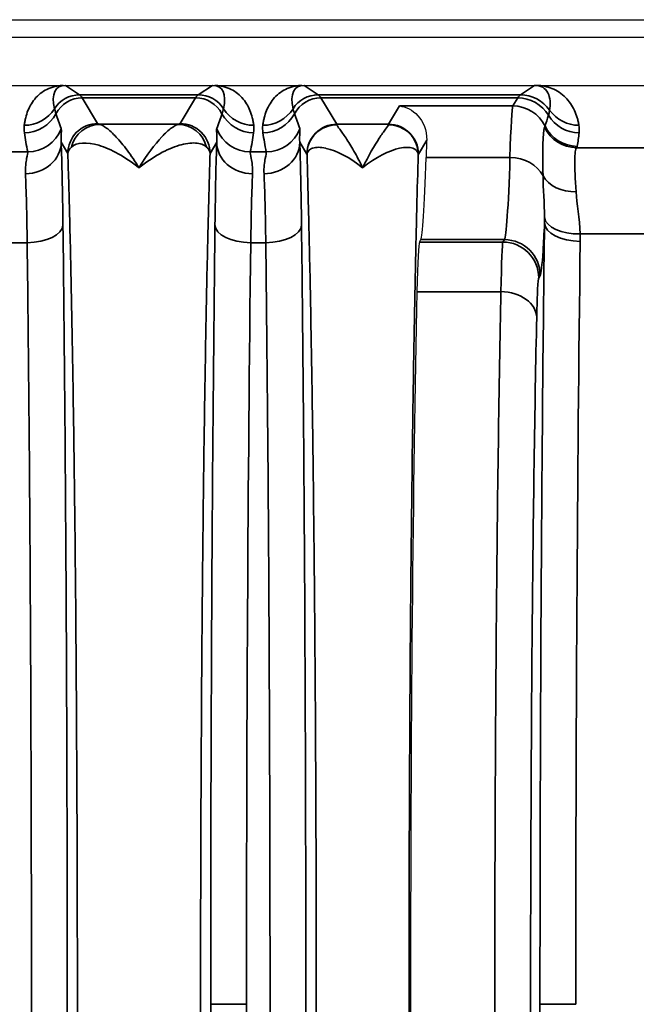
# Model space of a CAD drawing. Header units: millimetres. Extents: x 399 to 6233, y -1870 to 1602.
# Tile 548 of 656: x 6064 to 6075, y -103 to -86. Entities that reach past the tile are written whole.
import ezdxf

# ---------------------------------------------------------------- set-up
doc = ezdxf.new("R2010")
doc.units = ezdxf.units.MM
doc.layers.add('可見 (ISO)', color=7, linetype='Continuous', lineweight=25)
doc.layers.add('窄部可見 (ISO)', color=7, linetype='Continuous', lineweight=35)

msp = doc.modelspace()

# ---------------------------------------------------------------- linework, layer by layer
at = {"layer": '可見 (ISO)'}
for p, q in [((5974.43, -86.296), (6087.43, -86.296)), ((6083.18, -86.596), (5978.68, -86.596)), ((5978.68, -87.396), (6083.18, -87.396)), ((6072.421, -88.046), (6072.421, -88.046)), ((6070.881, -90.023), (6070.905, -89.982))]:
    msp.add_line(p, q, dxfattribs=at)
for centre, major_axis, ratio, start_param, end_param in [((6071.052, -92.74), (0, 5.001), 0.020942, 0.485675, 0.596874), ((6070.899, -81.987), (0, -8), 0.020947, 0.034907, 0.596976), ((6070.883, -93.021), (0, 3), 0.020947, 0.034907, 0.763507), ((6071.079, -102.796), (0, 16.531), 0.020947, 0.763507, 2.378086)]:
    msp.add_ellipse(centre, major_axis=major_axis, ratio=ratio, start_param=start_param, end_param=end_param, dxfattribs=at)
for points, knots in [([(6064.911, -87.396), (6064.918, -87.396), (6064.925, -87.396), (6064.931, -87.396), (6064.937, -87.396), (6064.942, -87.396), (6064.947, -87.396)], [0.00000000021, 0.00000000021, 0.00000000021, 0.00000000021, 0.00002113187, 0.00002113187, 0.00002113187, 0.0000394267, 0.0000394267, 0.0000394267, 0.0000394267]), ([(6067.412, -87.396), (6067.417, -87.396), (6067.422, -87.396), (6067.427, -87.396), (6067.434, -87.396), (6067.441, -87.396), (6067.449, -87.396)], [-0.00000491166, -0.00000491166, -0.00000491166, -0.00000491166, 0.00001268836, 0.00001268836, 0.00001268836, 0.00003478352, 0.00003478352, 0.00003478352, 0.00003478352]), ([(6068.911, -87.396), (6068.918, -87.396), (6068.925, -87.396), (6068.931, -87.396), (6068.937, -87.396), (6068.942, -87.396), (6068.947, -87.396)], [0.00000000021, 0.00000000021, 0.00000000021, 0.00000000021, 0.00002113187, 0.00002113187, 0.00002113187, 0.0000394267, 0.0000394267, 0.0000394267, 0.0000394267]), ([(6072.813, -87.396), (6072.813, -87.396), (6072.813, -87.396), (6072.813, -87.396), (6072.813, -87.396), (6072.813, -87.396), (6072.813, -87.396), (6072.814, -87.396), (6072.816, -87.396), (6072.824, -87.396), (6072.827, -87.396), (6072.836, -87.396), (6072.843, -87.396), (6072.85, -87.396)], [-0.005146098, -0.005146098, -0.005146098, -0.005146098, -0.004810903, -0.004810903, -0.004628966, -0.004628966, -0.004600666, -0.004600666, -0.003063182, -0.003063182, -0.002040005, -0.002040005, 0, 0, 0, 0]), ([(6070.549, -87.742), (6070.653, -87.754), (6070.767, -87.807), (6070.945, -88.003), (6071.01, -88.146), (6071.004, -88.317)], [-0.6655719, -0.6655719, -0.6655719, -0.6655719, -0.555783, -0.555783, -0.4460779, -0.4460779, -0.4460779, -0.4460779])]:
    msp.add_open_spline(points, degree=3, knots=knots, dxfattribs=at)
at = {"layer": '窄部可見 (ISO)'}
for p, q in [((6064.947, -87.396), (6065.185, -87.555)), ((6067.174, -87.555), (6067.412, -87.396)), ((6068.947, -87.396), (6069.185, -87.555)), ((6072.574, -87.555), (6072.812, -87.396)), ((6065.185, -87.555), (6067.174, -87.555)), ((6067.13, -87.606), (6065.229, -87.606)), ((6065.229, -87.606), (6065.487, -88.037)), ((6066.872, -88.037), (6067.13, -87.606)), ((6069.185, -87.555), (6072.574, -87.555)), ((6072.53, -87.606), (6069.229, -87.606)), ((6069.229, -87.606), (6069.495, -88.049)), ((6072.449, -87.742), (6072.53, -87.606)), ((6070.365, -88.049), (6070.549, -87.742)), ((6070.549, -87.742), (6072.449, -87.742)), ((6065.523, -88.049), (6066.836, -88.049)), ((6069.495, -88.049), (6070.365, -88.049)), ((6064.987, -88.536), (6064.876, -88.351)), ((6067.483, -88.351), (6067.372, -88.536)), ((6068.995, -88.549), (6068.876, -88.351)), ((6071.004, -88.317), (6070.864, -88.549)), ((6064.046, -88.511), (6064.314, -88.511)), ((6068.046, -88.511), (6068.314, -88.511)), ((6070.994, -88.604), (6072.401, -88.604)), ((6073.517, -88.441), (6074.806, -88.441)), ((6074.779, -89.887), (6073.577, -89.887)), ((6064.305, -90.034), (6064.054, -90.034)), ((6068.305, -90.034), (6068.054, -90.034)), ((6070.881, -90.023), (6072.281, -90.023)), ((6072.306, -89.982), (6070.905, -89.982)), ((6072.281, -90.023), (6072.306, -89.982)), ((6072.905, -90.582), (6072.881, -90.622)), ((6072.248, -90.854), (6070.84, -90.854)), ((6067.982, -102.796), (6067.382, -102.796)), ((6073.503, -102.796), (6072.903, -102.796))]:
    msp.add_line(p, q, dxfattribs=at)
for centre, major_axis, ratio, start_param, end_param in [((6065.46, -88.238), (-0.641, 0.802), 0.399262, 5.974018, 6.980681), ((6066.899, -88.238), (0.641, 0.802), 0.399262, 5.585689, 6.592352), ((6069.46, -88.238), (-0.641, 0.802), 0.399262, 5.974018, 6.980681), ((6065.185, -88.055), (-0.277, -0.416), 0.999683, 3.729704, 4.736367), ((6065.229, -88.106), (-0.429, -0.257), 0.999172, 4.17245, 5.254458), ((6065.156, -187.589), (0, 100.043), 0.020838, 6.248286, 6.269226), ((6067.203, -187.589), (0, 100.043), 0.020838, 0.01396, 0.034899), ((6067.13, -88.106), (0.429, -0.257), 0.999172, 1.028727, 2.110736), ((6067.174, -88.055), (0.277, -0.416), 0.999683, 1.546818, 2.553481), ((6069.185, -88.055), (0.277, 0.416), 0.999683, 0.588111, 1.594775), ((6069.229, -88.106), (0.429, 0.257), 0.999172, 1.030857, 2.112865), ((6069.156, -187.589), (0, 100.043), 0.020838, 6.248286, 6.269226), ((6072.603, -187.589), (0, 100.043), 0.020817, 0.01396, 0.034899), ((6072.53, -88.206), (-0.515, 0.309), 0.999172, 4.221065, 5.252328), ((6072.574, -88.155), (-0.333, 0.499), 0.999683, 4.734949, 5.695074), ((6072.447, -91.856), (0.005, 4.117), 0.020059, 0.038066, 0.660084), ((6072.449, -88.341), (-0.515, 0.309), 0.999172, 4.133206, 5.252328), ((6064.256, -87.467), (0.595, -0.075), 0.998245, 4.838078, 5.844438), ((6064.258, -87.591), (0.594, 0.083), 0.998238, 4.573579, 5.655239), ((6065.682, -88.861), (-1.006, 2.097), 0.194686, 0.988663, 1.119241), ((6066.677, -88.861), (1.006, 2.097), 0.194686, 5.163945, 5.294522), ((6068.101, -87.591), (-0.594, 0.083), 0.998238, 0.627947, 1.709607), ((6068.103, -87.467), (-0.595, -0.075), 0.998245, 0.438747, 1.445107), ((6068.256, -87.467), (-0.595, 0.075), 0.998245, 1.696485, 2.702846), ((6068.258, -87.591), (-0.594, -0.083), 0.998238, 1.431986, 2.513646), ((6069.682, -88.861), (-1.006, 2.097), 0.194686, 0.988663, 1.119241), ((3213.059, -85.336), (2860.258, -0.716), 0.046839, 6.268046, 6.269403), ((6073.56, -87.591), (-0.596, 0.067), 0.99825, 0.651925, 1.682859), ((6073.557, -87.467), (-0.591, -0.105), 0.998218, 0.435215, 1.395105), ((6065.523, -88.549), (0.093, 0.491), 0.982993, 0.191203, 1.520008), ((6066.836, -88.549), (-0.093, 0.491), 0.982993, 4.763177, 6.091983), ((6069.495, -88.549), (0.429, 0.257), 0.999172, 1.030857, 2.600922), ((6069.493, -91.048), (0, 3), 0.017456, 6.206505, 6.248279), ((6070.366, -91.048), (0, 3), 0.017456, 0.034907, 0.07668), ((6070.362, -88.555), (0.482, -0.132), 0.996844, 0.266973, 1.836165), ((6070.365, -88.549), (-0.429, 0.257), 0.999172, 3.682263, 5.252328), ((6068.818, -95.679), (4.172, 7.61), 0.009939, 6.191319, 6.234418), ((6073.517, -87.842), (-0.462, 0.383), 0.997094, 1.147203, 2.260656), ((6073.529, -87.819), (-0.593, 0.094), 0.998229, 0.609389, 1.728149), ((6065.035, -88.945), (0.587, -1.898), 0.297416, 4.213099, 4.391173), ((6064.314, -87.913), (0.588, 0.12), 0.998201, 4.511525, 5.723718), ((6068.046, -87.913), (-0.588, 0.12), 0.998201, 0.559467, 1.77166), ((6067.325, -88.945), (-0.587, -1.898), 0.297416, 1.892012, 2.070087), ((6069.035, -88.945), (0.587, -1.898), 0.297416, 4.213099, 4.391173), ((6068.314, -87.913), (-0.588, -0.12), 0.998201, 1.369933, 2.582126), ((6072.685, -89.079), (-0.629, -2.073), 0.310752, 1.987716, 2.105822), ((6064.276, -88.351), (0.6, 0.023), 0.876399, 4.678969, 6.239685), ((6064.849, -91.028), (-0.007, 3.096), 0.02085, 5.141677, 5.75691), ((6067.51, -91.028), (0.007, 3.096), 0.02085, 0.526276, 1.141508), ((6068.083, -88.351), (-0.6, 0.023), 0.876399, 0.0435, 1.604216), ((6068.276, -88.351), (0.6, 0.023), 0.876399, 4.678969, 6.239685), ((6068.849, -91.028), (-0.007, 3.096), 0.02085, 5.141677, 5.75691), ((6063.459, -88.412), (10.07, 0), 0.058758, 6.234735, 6.273976), ((6068.991, -90.37), (-0.002, -1.823), 0.02465, 3.05168, 3.10063), ((6070.868, -90.301), (0.002, -1.753), 0.025123, 3.183353, 3.233238), ((6072.299, -81.984), (0, -8.003), 0.022512, 0.034888, 0.596845), ((6072.401, -89.1), (-0.6, 0.018), 0.826915, 3.562919, 4.737867), ((6064.25, -91.108), (0.007, -2.58), 0.02502, 2.000071, 2.615298), ((6068.11, -91.108), (-0.007, -2.58), 0.02502, 3.667887, 4.283115), ((6068.25, -91.108), (0.007, -2.58), 0.02502, 2.000071, 2.615298), ((6073.508, -88.728), (-0.599, -0.031), 0.751758, 0.356231, 1.532192), ((6064.305, -89.739), (0.6, 0.007), 0.49083, 4.706597, 6.259146), ((6068.054, -89.739), (-0.6, 0.007), 0.49083, 0.024039, 1.576589), ((6068.305, -89.739), (0.6, 0.007), 0.49083, 4.706597, 6.259146), ((6073.577, -89.577), (-0.6, -0.017), 0.516223, 0.059539, 1.556187), ((6073.579, -89.704), (-0.6, 0.007), 0.511389, 0.024373, 1.577171), ((6068.539, -102.796), (0, -26), 0.02143, 4.199317, 4.712389), ((6072.281, -90.622), (-0.515, 0.309), 0.999172, 3.682263, 5.252328), ((6072.306, -90.582), (-0.515, 0.309), 0.999172, 3.682263, 5.252328), ((6074.039, -102.796), (0, -25), 0.02145, 4.175555, 4.712389), ((6072.248, -91.287), (0.6, -0.013), 0.722333, 0.030288, 1.586603), ((6068.539, -102.796), (0, -26), 0.02143, 4.712389, 5.225461)]:
    msp.add_ellipse(centre, major_axis=major_axis, ratio=ratio, start_param=start_param, end_param=end_param, dxfattribs=at)
for points, knots in [([(6064.256, -88.066), (6064.259, -88.043), (6064.262, -88.021), (6064.266, -88), (6064.27, -87.978), (6064.275, -87.958), (6064.28, -87.938), (6064.29, -87.897), (6064.303, -87.857), (6064.319, -87.818), (6064.351, -87.738), (6064.396, -87.664), (6064.453, -87.602), (6064.512, -87.536), (6064.585, -87.484), (6064.666, -87.45), (6064.71, -87.431), (6064.756, -87.417), (6064.802, -87.409), (6064.838, -87.402), (6064.874, -87.398), (6064.911, -87.396)], [2.1358688, 2.1358688, 2.1358688, 2.1358688, 2.1945542, 2.1945542, 2.1945542, 2.25329, 2.25329, 2.25329, 2.3713058, 2.3713058, 2.3713058, 2.612508, 2.612508, 2.612508, 2.8678155, 2.8678155, 2.8678155, 3.004742, 3.004742, 3.004742, 3.1094244, 3.1094244, 3.1094244, 3.1094244]), ([(6067.449, -87.396), (6067.485, -87.398), (6067.521, -87.402), (6067.557, -87.409), (6067.604, -87.417), (6067.649, -87.431), (6067.693, -87.45), (6067.774, -87.484), (6067.847, -87.536), (6067.907, -87.602), (6067.963, -87.664), (6068.008, -87.738), (6068.04, -87.818), (6068.056, -87.857), (6068.069, -87.897), (6068.079, -87.938), (6068.084, -87.958), (6068.089, -87.978), (6068.093, -88), (6068.097, -88.021), (6068.1, -88.043), (6068.103, -88.066)], [0.0321682, 0.0321682, 0.0321682, 0.0321682, 0.1368507, 0.1368507, 0.1368507, 0.2737771, 0.2737771, 0.2737771, 0.5290847, 0.5290847, 0.5290847, 0.7702868, 0.7702868, 0.7702868, 0.8883026, 0.8883026, 0.8883026, 0.9470384, 0.9470384, 0.9470384, 1.0057239, 1.0057239, 1.0057239, 1.0057239]), ([(6068.256, -88.066), (6068.259, -88.043), (6068.262, -88.021), (6068.266, -88), (6068.27, -87.978), (6068.275, -87.958), (6068.28, -87.938), (6068.29, -87.897), (6068.303, -87.857), (6068.319, -87.818), (6068.351, -87.738), (6068.396, -87.664), (6068.453, -87.602), (6068.512, -87.536), (6068.585, -87.484), (6068.666, -87.45), (6068.71, -87.431), (6068.756, -87.417), (6068.802, -87.409), (6068.838, -87.402), (6068.874, -87.398), (6068.911, -87.396)], [5.2774615, 5.2774615, 5.2774615, 5.2774615, 5.3361469, 5.3361469, 5.3361469, 5.3948827, 5.3948827, 5.3948827, 5.5128985, 5.5128985, 5.5128985, 5.7541006, 5.7541006, 5.7541006, 6.0094082, 6.0094082, 6.0094082, 6.1463346, 6.1463346, 6.1463346, 6.2510171, 6.2510171, 6.2510171, 6.2510171]), ([(6073.065, -87.811), (6073.067, -87.797), (6073.069, -87.784), (6073.07, -87.771), (6073.071, -87.758), (6073.072, -87.745), (6073.073, -87.732), (6073.074, -87.706), (6073.073, -87.681), (6073.071, -87.657), (6073.067, -87.606), (6073.055, -87.561), (6073.036, -87.523), (6073.015, -87.482), (6072.985, -87.45), (6072.949, -87.429), (6072.91, -87.407), (6072.863, -87.396), (6072.813, -87.396)], [2.1824074, 2.1824074, 2.1824074, 2.1824074, 2.2369219, 2.2369219, 2.2369219, 2.2918591, 2.2918591, 2.2918591, 2.4032229, 2.4032229, 2.4032229, 2.6337552, 2.6337552, 2.6337552, 2.879414, 2.879414, 2.879414, 3.1424948, 3.1424948, 3.1424948, 3.1424948]), ([(6072.85, -87.396), (6072.938, -87.4), (6073.024, -87.417), (6073.104, -87.449), (6073.189, -87.483), (6073.267, -87.534), (6073.331, -87.6), (6073.392, -87.661), (6073.442, -87.735), (6073.48, -87.816), (6073.498, -87.856), (6073.514, -87.897), (6073.526, -87.939), (6073.533, -87.959), (6073.538, -87.98), (6073.543, -88.001), (6073.548, -88.022), (6073.553, -88.044), (6073.557, -88.066)], [3.1723513, 3.1723513, 3.1723513, 3.1723513, 3.4034885, 3.4034885, 3.4034885, 3.6496995, 3.6496995, 3.6496995, 3.8803063, 3.8803063, 3.8803063, 3.9915494, 3.9915494, 3.9915494, 4.0463878, 4.0463878, 4.0463878, 4.1007779, 4.1007779, 4.1007779, 4.1007779]), ([(6064.763, -87.788), (6064.765, -87.799), (6064.769, -87.812), (6064.773, -87.825), (6064.777, -87.84), (6064.782, -87.855), (6064.788, -87.872)], [0, 0, 0, 0, 0.001000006, 0.001000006, 0.001000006, 0.00208995, 0.00208995, 0.00208995, 0.00208995]), ([(6067.572, -87.872), (6067.577, -87.857), (6067.581, -87.842), (6067.585, -87.829), (6067.59, -87.814), (6067.593, -87.8), (6067.596, -87.788)], [0, 0, 0, 0, 0.001000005, 0.001000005, 0.001000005, 0.002089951, 0.002089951, 0.002089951, 0.002089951]), ([(6068.763, -87.788), (6068.765, -87.799), (6068.769, -87.812), (6068.773, -87.825), (6068.777, -87.84), (6068.782, -87.855), (6068.788, -87.872)], [0, 0, 0, 0, 0.001000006, 0.001000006, 0.001000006, 0.00208995, 0.00208995, 0.00208995, 0.00208995]), ([(6073.045, -87.898), (6073.05, -87.88), (6073.055, -87.862), (6073.059, -87.846), (6073.062, -87.834), (6073.064, -87.822), (6073.065, -87.811)], [0, 0, 0, 0, 0.001200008, 0.001200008, 0.001200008, 0.002089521, 0.002089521, 0.002089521, 0.002089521]), ([(6065.487, -88.037), (6065.356, -88.037), (6065.226, -88.091), (6065.134, -88.183), (6065.041, -88.276), (6064.987, -88.406), (6064.987, -88.536)], [0, 0, 0, 0, 0.5, 0.5, 0.5, 1, 1, 1, 1]), ([(6065.523, -88.049), (6065.55, -88.056), (6065.59, -88.077), (6065.637, -88.113), (6065.684, -88.149), (6065.739, -88.199), (6065.798, -88.262), (6065.856, -88.324), (6065.918, -88.398), (6065.982, -88.484), (6066.046, -88.57), (6066.114, -88.67), (6066.18, -88.778)], [0, 0, 0, 0, 0.000534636, 0.000534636, 0.000534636, 0.001069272, 0.001069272, 0.001069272, 0.001603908, 0.001603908, 0.001603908, 0.002138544, 0.002138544, 0.002138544, 0.002138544]), ([(6066.18, -88.778), (6066.313, -88.56), (6066.445, -88.387), (6066.62, -88.199), (6066.675, -88.149), (6066.769, -88.077), (6066.809, -88.056), (6066.836, -88.049)], [-0.000011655, -0.000011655, -0.000011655, -0.000011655, 0.001067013, 0.001067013, 0.001606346, 0.001606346, 0.00214568, 0.00214568, 0.00214568, 0.00214568]), ([(6066.872, -88.037), (6067.003, -88.037), (6067.133, -88.091), (6067.225, -88.183), (6067.318, -88.276), (6067.372, -88.406), (6067.372, -88.536)], [0, 0, 0, 0, 0.5, 0.5, 0.5, 1, 1, 1, 1]), ([(6068.997, -88.554), (6068.997, -88.424), (6069.051, -88.295), (6069.144, -88.203), (6069.236, -88.11), (6069.366, -88.057), (6069.497, -88.056)], [0.0001763, 0.0001763, 0.0001763, 0.0001763, 0.5, 0.5, 0.5, 1, 1, 1, 1]), ([(6069.497, -88.056), (6069.497, -88.057), (6069.497, -88.057), (6069.497, -88.058), (6069.497, -88.059), (6069.498, -88.06), (6069.498, -88.061), (6069.499, -88.063), (6069.5, -88.065), (6069.501, -88.067), (6069.504, -88.072), (6069.507, -88.077), (6069.512, -88.084), (6069.52, -88.097), (6069.532, -88.113), (6069.545, -88.132), (6069.573, -88.17), (6069.61, -88.221), (6069.651, -88.283), (6069.691, -88.344), (6069.736, -88.416), (6069.784, -88.499), (6069.831, -88.582), (6069.881, -88.676), (6069.93, -88.778)], [0, 0, 0, 0, 0.000015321, 0.000015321, 0.000015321, 0.000050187, 0.000050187, 0.000050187, 0.000112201, 0.000112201, 0.000112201, 0.000236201, 0.000236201, 0.000236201, 0.000484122, 0.000484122, 0.000484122, 0.000978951, 0.000978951, 0.000978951, 0.001470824, 0.001470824, 0.001470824, 0.001961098, 0.001961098, 0.001961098, 0.001961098]), ([(6069.93, -88.778), (6070.028, -88.573), (6070.127, -88.406), (6070.248, -88.222), (6070.285, -88.171), (6070.34, -88.095), (6070.359, -88.069), (6070.362, -88.056)], [-0.000011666, -0.000011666, -0.000011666, -0.000011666, 0.000975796, 0.000975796, 0.001469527, 0.001469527, 0.001963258, 0.001963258, 0.001963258, 0.001963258]), ([(6072.954, -88.914), (6072.95, -88.685), (6072.949, -88.496), (6072.953, -88.36), (6072.957, -88.224), (6072.966, -88.137), (6072.979, -88.105)], [0.001060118, 0.001060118, 0.001060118, 0.001060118, 0.002188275, 0.002188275, 0.002188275, 0.003316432, 0.003316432, 0.003316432, 0.003316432]), ([(6064.875, -88.122), (6064.88, -88.134), (6064.879, -88.159), (6064.877, -88.196), (6064.877, -88.197), (6064.876, -88.198), (6064.876, -88.199), (6064.874, -88.236), (6064.871, -88.286), (6064.876, -88.351)], [0, 0, 0, 0, 0.000774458, 0.000774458, 0.000774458, 0.000793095, 0.000793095, 0.000793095, 0.001548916, 0.001548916, 0.001548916, 0.001548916]), ([(6067.483, -88.351), (6067.489, -88.286), (6067.485, -88.235), (6067.483, -88.198), (6067.483, -88.197), (6067.483, -88.197), (6067.483, -88.196), (6067.48, -88.158), (6067.479, -88.134), (6067.484, -88.122)], [0, 0, 0, 0, 0.000759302, 0.000759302, 0.000759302, 0.000774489, 0.000774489, 0.000774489, 0.001548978, 0.001548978, 0.001548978, 0.001548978]), ([(6068.875, -88.122), (6068.88, -88.134), (6068.879, -88.159), (6068.877, -88.196), (6068.877, -88.197), (6068.876, -88.198), (6068.876, -88.199), (6068.874, -88.236), (6068.871, -88.286), (6068.876, -88.351)], [0, 0, 0, 0, 0.000774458, 0.000774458, 0.000774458, 0.000793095, 0.000793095, 0.000793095, 0.001548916, 0.001548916, 0.001548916, 0.001548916]), ([(6066.18, -88.778), (6065.944, -88.59), (6065.712, -88.462), (6065.508, -88.401), (6065.305, -88.341), (6065.133, -88.35), (6065.046, -88.432)], [-0.000011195, -0.000011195, -0.000011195, -0.000011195, 0.001104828, 0.001104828, 0.001104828, 0.002220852, 0.002220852, 0.002220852, 0.002220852]), ([(6067.314, -88.432), (6067.27, -88.391), (6067.204, -88.368), (6067.125, -88.363), (6067.047, -88.358), (6066.953, -88.371), (6066.852, -88.401), (6066.65, -88.461), (6066.415, -88.59), (6066.18, -88.778)], [0, 0, 0, 0, 0.000558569, 0.000558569, 0.000558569, 0.001117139, 0.001117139, 0.001117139, 0.002234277, 0.002234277, 0.002234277, 0.002234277]), ([(6067.372, -88.536), (6067.372, -88.536), (6067.372, -88.532), (6067.371, -88.53), (6067.371, -88.528), (6067.371, -88.526), (6067.37, -88.524), (6067.369, -88.52), (6067.368, -88.515), (6067.367, -88.511), (6067.364, -88.502), (6067.36, -88.493), (6067.356, -88.485), (6067.348, -88.472), (6067.339, -88.459), (6067.327, -88.446), (6067.323, -88.441), (6067.318, -88.437), (6067.314, -88.432)], [-0.00000006, -0.00000006, -0.00000006, -0.00000006, 0.0000257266, 0.0000257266, 0.0000257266, 0.0000544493, 0.0000544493, 0.0000544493, 0.000111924, 0.000111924, 0.000111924, 0.0002271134, 0.0002271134, 0.0002271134, 0.0003995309, 0.0003995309, 0.0003995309, 0.0004594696, 0.0004594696, 0.0004594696, 0.0004594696]), ([(6069.93, -88.778), (6069.711, -88.602), (6069.493, -88.491), (6069.319, -88.452), (6069.316, -88.451), (6069.313, -88.45), (6069.309, -88.449), (6069.224, -88.431), (6069.15, -88.43), (6069.096, -88.447), (6069.094, -88.447), (6069.092, -88.448), (6069.09, -88.448), (6069.077, -88.453), (6069.065, -88.458), (6069.054, -88.465), (6069.043, -88.471), (6069.034, -88.479), (6069.025, -88.488), (6069.017, -88.497), (6069.01, -88.508), (6069.005, -88.519), (6069.003, -88.525), (6069.001, -88.532), (6068.999, -88.538), (6068.998, -88.544), (6068.997, -88.552), (6068.997, -88.554)], [-0.000011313, -0.000011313, -0.000011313, -0.000011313, 0.001030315, 0.001030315, 0.001030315, 0.001050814, 0.001050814, 0.001050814, 0.001565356, 0.001565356, 0.001565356, 0.001581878, 0.001581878, 0.001581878, 0.001711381, 0.001711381, 0.001711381, 0.001843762, 0.001843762, 0.001843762, 0.001984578, 0.001984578, 0.001984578, 0.002055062, 0.002055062, 0.002055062, 0.002112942, 0.002112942, 0.002112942, 0.002112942]), ([(6070.862, -88.555), (6070.859, -88.503), (6070.824, -88.467), (6070.769, -88.448), (6070.714, -88.43), (6070.637, -88.431), (6070.55, -88.449), (6070.377, -88.487), (6070.153, -88.598), (6069.93, -88.778)], [-0.00000006, -0.00000006, -0.00000006, -0.00000006, 0.000531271, 0.000531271, 0.000531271, 0.001062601, 0.001062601, 0.001062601, 0.002125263, 0.002125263, 0.002125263, 0.002125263]), ([(6064.276, -88.877), (6064.271, -88.769), (6064.285, -88.685), (6064.308, -88.563), (6064.317, -88.525), (6064.314, -88.511)], [0, 0, 0, 0, 0.000661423, 0.000661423, 0.001322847, 0.001322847, 0.001322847, 0.001322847]), ([(6064.987, -117.056), (6064.998, -116.709), (6065.008, -116.336), (6065.018, -115.947), (6065.02, -115.884), (6065.021, -115.819), (6065.023, -115.754), (6065.034, -115.29), (6065.045, -114.794), (6065.054, -114.275), (6065.064, -113.757), (6065.073, -113.213), (6065.082, -112.643), (6065.09, -112.074), (6065.098, -111.476), (6065.105, -110.86), (6065.108, -110.599), (6065.11, -110.335), (6065.113, -110.068), (6065.117, -109.704), (6065.12, -109.334), (6065.123, -108.959), (6065.128, -108.308), (6065.133, -107.637), (6065.136, -106.953), (6065.143, -105.583), (6065.147, -104.197), (6065.147, -102.796), (6065.147, -101.395), (6065.143, -100.01), (6065.136, -98.639), (6065.13, -97.559), (6065.123, -96.519), (6065.113, -95.524), (6065.11, -95.257), (6065.108, -94.993), (6065.105, -94.732), (6065.098, -94.116), (6065.09, -93.519), (6065.082, -92.949), (6065.073, -92.38), (6065.064, -91.836), (6065.054, -91.317), (6065.045, -90.798), (6065.034, -90.302), (6065.023, -89.838), (6065.021, -89.773), (6065.02, -89.708), (6065.018, -89.645), (6065.008, -89.256), (6064.998, -88.883), (6064.987, -88.536)], [0.0267397, 0.0267397, 0.0267397, 0.0267397, 0.0775919, 0.0775919, 0.0775919, 0.0858976, 0.0858976, 0.0858976, 0.1450554, 0.1450554, 0.1450554, 0.2042133, 0.2042133, 0.2042133, 0.2633711, 0.2633711, 0.2633711, 0.2884173, 0.2884173, 0.2884173, 0.322529, 0.322529, 0.322529, 0.3816868, 0.3816868, 0.3816868, 0.5, 0.5, 0.5, 0.6183182, 0.6183182, 0.6183182, 0.7115983, 0.7115983, 0.7115983, 0.7366339, 0.7366339, 0.7366339, 0.7957918, 0.7957918, 0.7957918, 0.8549496, 0.8549496, 0.8549496, 0.9141075, 0.9141075, 0.9141075, 0.9224155, 0.9224155, 0.9224155, 0.9732653, 0.9732653, 0.9732653, 0.9732653]), ([(6067.372, -88.536), (6067.361, -88.883), (6067.351, -89.256), (6067.341, -89.645), (6067.339, -89.708), (6067.338, -89.773), (6067.336, -89.838), (6067.325, -90.302), (6067.315, -90.798), (6067.305, -91.317), (6067.295, -91.835), (6067.286, -92.379), (6067.277, -92.949), (6067.269, -93.518), (6067.261, -94.116), (6067.255, -94.732), (6067.252, -94.993), (6067.249, -95.257), (6067.246, -95.524), (6067.243, -95.888), (6067.239, -96.258), (6067.236, -96.633), (6067.231, -97.284), (6067.227, -97.955), (6067.223, -98.639), (6067.216, -100.009), (6067.212, -101.395), (6067.212, -102.796), (6067.212, -104.197), (6067.216, -105.582), (6067.223, -106.953), (6067.229, -108.033), (6067.236, -109.073), (6067.246, -110.068), (6067.249, -110.335), (6067.252, -110.599), (6067.255, -110.86), (6067.261, -111.476), (6067.269, -112.073), (6067.277, -112.643), (6067.286, -113.212), (6067.295, -113.756), (6067.305, -114.275), (6067.315, -114.794), (6067.325, -115.29), (6067.336, -115.754), (6067.338, -115.819), (6067.339, -115.884), (6067.341, -115.947), (6067.351, -116.336), (6067.361, -116.709), (6067.372, -117.056)], [0.0267397, 0.0267397, 0.0267397, 0.0267397, 0.0775919, 0.0775919, 0.0775919, 0.0858976, 0.0858976, 0.0858976, 0.1450554, 0.1450554, 0.1450554, 0.2042133, 0.2042133, 0.2042133, 0.2633711, 0.2633711, 0.2633711, 0.2884173, 0.2884173, 0.2884173, 0.322529, 0.322529, 0.322529, 0.3816868, 0.3816868, 0.3816868, 0.5, 0.5, 0.5, 0.6183182, 0.6183182, 0.6183182, 0.7115983, 0.7115983, 0.7115983, 0.7366339, 0.7366339, 0.7366339, 0.7957918, 0.7957918, 0.7957918, 0.8549496, 0.8549496, 0.8549496, 0.9141075, 0.9141075, 0.9141075, 0.9224155, 0.9224155, 0.9224155, 0.9732653, 0.9732653, 0.9732653, 0.9732653]), ([(6068.046, -88.511), (6068.042, -88.525), (6068.051, -88.562), (6068.074, -88.684), (6068.088, -88.769), (6068.083, -88.877)], [0, 0, 0, 0, 0.000661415, 0.000661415, 0.001322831, 0.001322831, 0.001322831, 0.001322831]), ([(6068.276, -88.877), (6068.271, -88.769), (6068.285, -88.685), (6068.308, -88.563), (6068.317, -88.525), (6068.314, -88.511)], [0, 0, 0, 0, 0.000661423, 0.000661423, 0.001322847, 0.001322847, 0.001322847, 0.001322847]), ([(6068.997, -117.037), (6069.005, -116.752), (6069.014, -116.449), (6069.022, -116.136), (6069.025, -116.003), (6069.028, -115.866), (6069.031, -115.726), (6069.042, -115.259), (6069.053, -114.76), (6069.062, -114.238), (6069.072, -113.716), (6069.081, -113.169), (6069.089, -112.599), (6069.097, -112.028), (6069.104, -111.431), (6069.111, -110.816), (6069.113, -110.603), (6069.116, -110.389), (6069.118, -110.172), (6069.122, -109.762), (6069.125, -109.345), (6069.129, -108.921), (6069.134, -108.272), (6069.138, -107.605), (6069.142, -106.924), (6069.149, -105.563), (6069.152, -104.187), (6069.152, -102.796), (6069.152, -101.405), (6069.149, -100.029), (6069.142, -98.668), (6069.138, -97.987), (6069.134, -97.32), (6069.129, -96.672), (6069.125, -96.247), (6069.122, -95.83), (6069.118, -95.42), (6069.116, -95.203), (6069.113, -94.989), (6069.111, -94.776), (6069.104, -94.161), (6069.097, -93.564), (6069.089, -92.994), (6069.081, -92.423), (6069.072, -91.877), (6069.062, -91.354), (6069.053, -90.831), (6069.042, -90.333), (6069.031, -89.866), (6069.028, -89.727), (6069.025, -89.589), (6069.022, -89.456), (6069.014, -89.143), (6069.005, -88.84), (6068.997, -88.554)], [0.0264933, 0.0264933, 0.0264933, 0.0264933, 0.0679433, 0.0679433, 0.0679433, 0.0856819, 0.0856819, 0.0856819, 0.1448706, 0.1448706, 0.1448706, 0.2040592, 0.2040592, 0.2040592, 0.2632479, 0.2632479, 0.2632479, 0.2837247, 0.2837247, 0.2837247, 0.3224365, 0.3224365, 0.3224365, 0.3816251, 0.3816251, 0.3816251, 0.5, 0.5, 0.5, 0.6183797, 0.6183797, 0.6183797, 0.6775684, 0.6775684, 0.6775684, 0.7162875, 0.7162875, 0.7162875, 0.736757, 0.736757, 0.736757, 0.7959457, 0.7959457, 0.7959457, 0.8551343, 0.8551343, 0.8551343, 0.914323, 0.914323, 0.914323, 0.9320642, 0.9320642, 0.9320642, 0.9735116, 0.9735116, 0.9735116, 0.9735116]), ([(6070.862, -88.555), (6070.854, -88.84), (6070.845, -89.143), (6070.838, -89.456), (6070.834, -89.589), (6070.831, -89.726), (6070.828, -89.866), (6070.817, -90.333), (6070.807, -90.831), (6070.797, -91.354), (6070.787, -91.876), (6070.779, -92.423), (6070.77, -92.993), (6070.762, -93.564), (6070.755, -94.161), (6070.748, -94.776), (6070.746, -94.989), (6070.744, -95.203), (6070.741, -95.42), (6070.737, -95.83), (6070.734, -96.247), (6070.73, -96.671), (6070.725, -97.32), (6070.721, -97.987), (6070.718, -98.668), (6070.711, -100.029), (6070.707, -101.405), (6070.707, -102.796), (6070.707, -104.187), (6070.711, -105.563), (6070.718, -106.924), (6070.721, -107.605), (6070.725, -108.272), (6070.73, -108.92), (6070.734, -109.345), (6070.737, -109.762), (6070.741, -110.172), (6070.744, -110.389), (6070.746, -110.603), (6070.748, -110.816), (6070.755, -111.431), (6070.762, -112.028), (6070.77, -112.598), (6070.779, -113.169), (6070.787, -113.715), (6070.797, -114.238), (6070.807, -114.761), (6070.817, -115.259), (6070.828, -115.726), (6070.831, -115.865), (6070.834, -116.003), (6070.838, -116.136), (6070.845, -116.449), (6070.854, -116.752), (6070.862, -117.037)], [0.0264933, 0.0264933, 0.0264933, 0.0264933, 0.0679433, 0.0679433, 0.0679433, 0.0856819, 0.0856819, 0.0856819, 0.1448706, 0.1448706, 0.1448706, 0.2040592, 0.2040592, 0.2040592, 0.2632479, 0.2632479, 0.2632479, 0.2837247, 0.2837247, 0.2837247, 0.3224365, 0.3224365, 0.3224365, 0.3816251, 0.3816251, 0.3816251, 0.5, 0.5, 0.5, 0.6183797, 0.6183797, 0.6183797, 0.6775684, 0.6775684, 0.6775684, 0.7162875, 0.7162875, 0.7162875, 0.736757, 0.736757, 0.736757, 0.7959457, 0.7959457, 0.7959457, 0.8551343, 0.8551343, 0.8551343, 0.914323, 0.914323, 0.914323, 0.9320642, 0.9320642, 0.9320642, 0.9735116, 0.9735116, 0.9735116, 0.9735116]), ([(6073.517, -88.441), (6073.498, -88.46), (6073.487, -88.536), (6073.485, -88.785), (6073.494, -88.963), (6073.508, -89.179)], [0, 0, 0, 0, 0.00099613, 0.00099613, 0.001992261, 0.001992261, 0.001992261, 0.001992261]), ([(6064.905, -89.739), (6064.929, -91.721), (6064.947, -93.847), (6064.959, -96.047), (6064.971, -98.247), (6064.977, -100.521), (6064.977, -102.796), (6064.977, -105.071), (6064.971, -107.345), (6064.959, -109.545), (6064.947, -111.745), (6064.929, -113.871), (6064.905, -115.853)], [2.628521, 2.628521, 2.628521, 2.628521, 2.885057, 2.885057, 2.885057, 3.141593, 3.141593, 3.141593, 3.398129, 3.398129, 3.398129, 3.654665, 3.654665, 3.654665, 3.654665]), ([(6067.382, -102.796), (6067.382, -100.521), (6067.388, -98.247), (6067.4, -96.047), (6067.413, -93.847), (6067.431, -91.721), (6067.454, -89.739)], [0, 0, 0, 0, 0.256536, 0.256536, 0.256536, 0.5130721, 0.5130721, 0.5130721, 0.5130721]), ([(6068.905, -89.739), (6068.929, -91.721), (6068.947, -93.847), (6068.959, -96.047), (6068.971, -98.247), (6068.977, -100.521), (6068.977, -102.796), (6068.977, -105.071), (6068.971, -107.345), (6068.959, -109.545), (6068.947, -111.745), (6068.929, -113.871), (6068.905, -115.853)], [2.628521, 2.628521, 2.628521, 2.628521, 2.885057, 2.885057, 2.885057, 3.141593, 3.141593, 3.141593, 3.398129, 3.398129, 3.398129, 3.654665, 3.654665, 3.654665, 3.654665]), ([(6072.903, -102.796), (6072.903, -100.505), (6072.91, -98.215), (6072.922, -96.007), (6072.935, -93.798), (6072.954, -91.672), (6072.979, -89.704)], [0, 0, 0, 0, 0.2684172, 0.2684172, 0.2684172, 0.5368345, 0.5368345, 0.5368345, 0.5368345]), ([(6072.979, -89.704), (6072.971, -89.881), (6072.963, -90.035), (6072.955, -90.162), (6072.939, -90.412), (6072.922, -90.554), (6072.905, -90.582)], [4.255119, 4.255119, 4.255119, 4.255119, 4.3966774, 4.3966774, 4.3966774, 4.6774824, 4.6774824, 4.6774824, 4.6774824]), ([(6064.305, -115.558), (6064.329, -113.621), (6064.347, -111.544), (6064.371, -107.242), (6064.377, -105.019), (6064.377, -100.573), (6064.371, -98.35), (6064.347, -94.048), (6064.329, -91.971), (6064.305, -90.034)], [2.628521, 2.628521, 2.628521, 2.628521, 2.885057, 2.885057, 3.141593, 3.141593, 3.398129, 3.398129, 3.654665, 3.654665, 3.654665, 3.654665]), ([(6068.305, -115.558), (6068.329, -113.621), (6068.347, -111.544), (6068.371, -107.242), (6068.377, -105.019), (6068.377, -100.573), (6068.371, -98.35), (6068.347, -94.048), (6068.329, -91.971), (6068.305, -90.034)], [2.628521, 2.628521, 2.628521, 2.628521, 2.885057, 2.885057, 3.141593, 3.141593, 3.398129, 3.398129, 3.654665, 3.654665, 3.654665, 3.654665]), ([(6072.881, -90.622), (6072.875, -90.632), (6072.869, -90.696), (6072.858, -90.923), (6072.853, -91.085), (6072.848, -91.287)], [1.6057029, 1.6057029, 1.6057029, 1.6057029, 1.9700029, 1.9700029, 2.3343029, 2.3343029, 2.3343029, 2.3343029]), ([(6072.248, -114.738), (6072.232, -113.969), (6072.218, -113.119), (6072.205, -112.205), (6072.192, -111.29), (6072.181, -110.312), (6072.172, -109.289), (6072.163, -108.266), (6072.157, -107.199), (6072.152, -106.11), (6072.148, -105.02), (6072.145, -103.908), (6072.145, -102.796), (6072.145, -101.684), (6072.148, -100.572), (6072.152, -99.482), (6072.157, -98.393), (6072.163, -97.326), (6072.172, -96.303), (6072.181, -95.28), (6072.192, -94.302), (6072.205, -93.387), (6072.218, -92.473), (6072.232, -91.623), (6072.248, -90.854)], [2.334303, 2.334303, 2.334303, 2.334303, 2.536125, 2.536125, 2.536125, 2.737948, 2.737948, 2.737948, 2.93977, 2.93977, 2.93977, 3.141593, 3.141593, 3.141593, 3.343415, 3.343415, 3.343415, 3.545238, 3.545238, 3.545238, 3.74706, 3.74706, 3.74706, 3.948882, 3.948882, 3.948882, 3.948882]), ([(6072.848, -91.287), (6072.832, -92.028), (6072.817, -92.847), (6072.792, -94.61), (6072.781, -95.553), (6072.763, -97.524), (6072.757, -98.552), (6072.748, -100.652), (6072.745, -101.724), (6072.745, -103.868), (6072.748, -104.939), (6072.757, -107.04), (6072.763, -108.068), (6072.781, -110.039), (6072.792, -110.982), (6072.817, -112.744), (6072.832, -113.564), (6072.848, -114.305)], [2.334303, 2.334303, 2.334303, 2.334303, 2.536125, 2.536125, 2.737948, 2.737948, 2.93977, 2.93977, 3.141593, 3.141593, 3.343415, 3.343415, 3.545238, 3.545238, 3.74706, 3.74706, 3.948882, 3.948882, 3.948882, 3.948882]), ([(6067.454, -115.853), (6067.431, -113.871), (6067.413, -111.745), (6067.4, -109.545), (6067.388, -107.345), (6067.382, -105.071), (6067.382, -102.796)], [5.7701132, 5.7701132, 5.7701132, 5.7701132, 6.0266493, 6.0266493, 6.0266493, 6.2831853, 6.2831853, 6.2831853, 6.2831853]), ([(6072.979, -115.888), (6072.954, -113.92), (6072.935, -111.794), (6072.922, -109.585), (6072.91, -107.377), (6072.903, -105.087), (6072.903, -102.796)], [5.7463508, 5.7463508, 5.7463508, 5.7463508, 6.0147681, 6.0147681, 6.0147681, 6.2831853, 6.2831853, 6.2831853, 6.2831853])]:
    msp.add_open_spline(points, degree=3, knots=knots, dxfattribs=at)
for points in [[(6064.258, -88.19), (6064.252, -88.148), (6064.251, -88.107), (6064.256, -88.066)], [(6065.487, -88.037), (6065.49, -88.041), (6065.501, -88.045), (6065.523, -88.049)], [(6066.836, -88.049), (6066.858, -88.045), (6066.87, -88.041), (6066.872, -88.037)], [(6068.103, -88.066), (6068.108, -88.107), (6068.107, -88.148), (6068.101, -88.19)], [(6068.258, -88.19), (6068.252, -88.148), (6068.251, -88.107), (6068.256, -88.066)], [(6073.557, -88.066), (6073.564, -88.107), (6073.564, -88.149), (6073.56, -88.19)], [(6065.046, -88.432), (6065.009, -88.467), (6064.99, -88.501), (6064.987, -88.536)], [(6072.979, -89.612), (6072.978, -89.361), (6072.957, -89.133), (6072.954, -88.914)], [(6073.508, -89.179), (6073.52, -89.385), (6073.568, -89.619), (6073.577, -89.887)], [(6072.979, -89.704), (6072.979, -89.673), (6072.98, -89.643), (6072.979, -89.612)], [(6073.577, -89.887), (6073.579, -89.928), (6073.579, -89.969), (6073.579, -90.011)], [(6072.248, -90.854), (6072.257, -90.361), (6072.269, -90.047), (6072.281, -90.023)]]:
    msp.add_open_spline(points, degree=3, dxfattribs=at)

doc.saveas('drawing.dxf')
